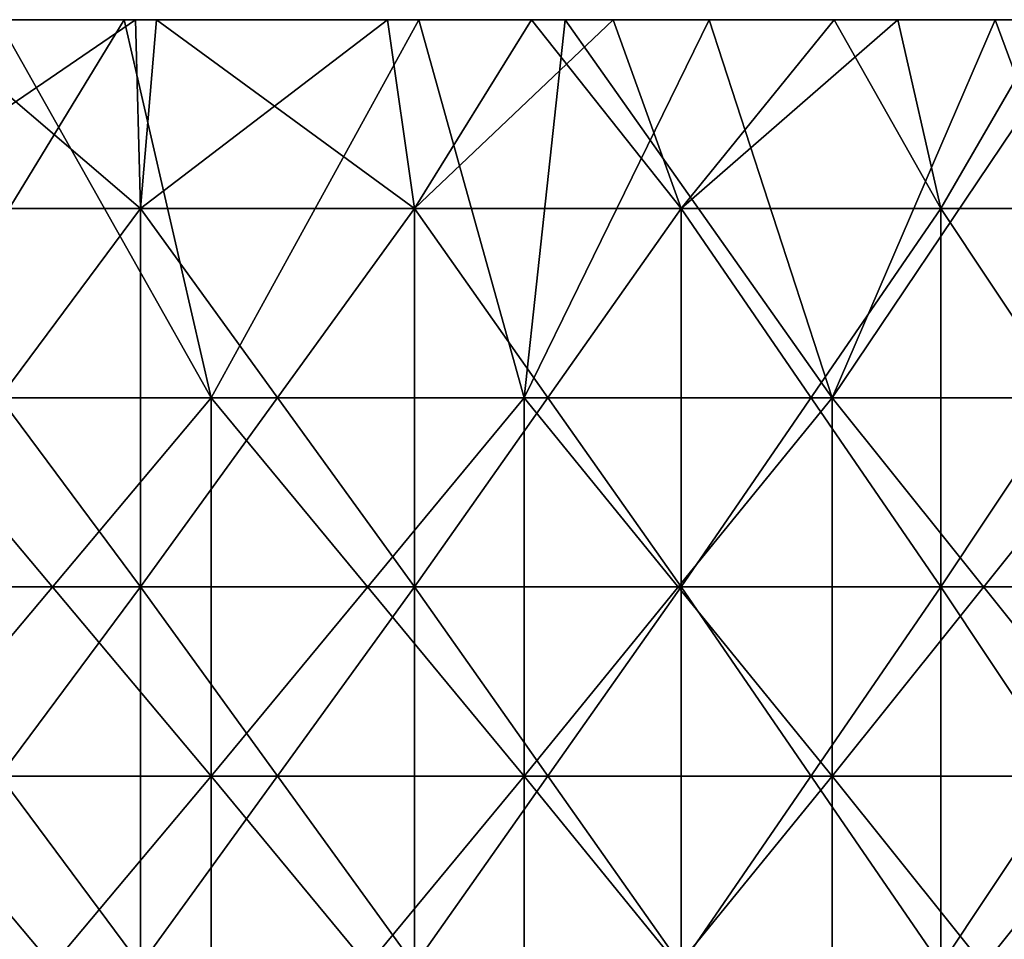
# Model space of a CAD drawing. Header units: inches. Extents: x -4.75 to 4.5, y 0 to 1.88.
# Tile 326 of 462: x 1.92 to 2.13, y 1.53 to 1.72. Entities that reach past the tile are written whole.
import ezdxf

# ---------------------------------------------------------------- set-up
doc = ezdxf.new("R2010")
doc.units = ezdxf.units.IN
doc.header["$LTSCALE"] = 101.851852
doc.header["$MEASUREMENT"] = 0
for name, color, linetype in [('11', 7, 'CONTINUOUS'), ('12', 7, 'CONTINUOUS'), ('90', 7, 'CONTINUOUS')]:
    doc.layers.add(name, color=color, linetype=linetype)

msp = doc.modelspace()

# ---------------------------------------------------------------- linework, layer by layer
at = {"layer": '11', "color": 13, "linetype": 'Continuous', "true_color": 0xd67263}
for points in [[(1.89984, 1.7235, 2.16312), (1.94551, 1.7235, 2.12216), (1.88703, 1.68354, 2.17434), (1.89984, 1.7235, 2.16312)], [(1.88703, 1.68354, 2.17434), (1.94551, 1.7235, 2.12216), (1.94654, 1.68354, 2.12123), (1.88703, 1.68354, 2.17434)], [(1.94654, 1.68354, -2.12123), (1.89984, 1.7235, -2.16312), (1.88703, 1.68354, -2.17434), (1.94654, 1.68354, -2.12123)], [(1.94551, 1.7235, -2.12217), (1.89984, 1.7235, -2.16312), (1.94654, 1.68354, -2.12123), (1.94551, 1.7235, -2.12217)], [(1.94551, 1.7235, 2.12216), (1.94992, 1.7235, 2.11811), (1.94654, 1.68354, 2.12123), (1.94551, 1.7235, 2.12216)], [(1.94992, 1.7235, -2.11811), (1.94551, 1.7235, -2.12217), (1.94654, 1.68354, -2.12123), (1.94992, 1.7235, -2.11811)], [(1.94992, 1.7235, 2.11811), (1.99882, 1.7235, 2.07204), (1.94654, 1.68354, 2.12123), (1.94992, 1.7235, 2.11811)], [(1.94654, 1.68354, 2.12123), (1.99882, 1.7235, 2.07204), (2.00455, 1.68354, 2.0665), (1.94654, 1.68354, 2.12123)], [(2.00455, 1.68354, -2.0665), (1.94992, 1.7235, -2.11811), (1.94654, 1.68354, -2.12123), (2.00455, 1.68354, -2.0665)], [(1.99882, 1.7235, -2.07204), (1.94992, 1.7235, -2.11811), (2.00455, 1.68354, -2.0665), (1.99882, 1.7235, -2.07204)], [(1.99882, 1.7235, 2.07204), (2.02931, 1.7235, 2.04218), (2.00455, 1.68354, 2.0665), (1.99882, 1.7235, 2.07204)], [(2.02931, 1.7235, -2.04219), (1.99882, 1.7235, -2.07204), (2.00455, 1.68354, -2.0665), (2.02931, 1.7235, -2.04219)], [(2.02931, 1.7235, 2.04218), (2.04661, 1.7235, 2.02484), (2.00455, 1.68354, 2.0665), (2.02931, 1.7235, 2.04218)], [(2.00455, 1.68354, 2.0665), (2.04661, 1.7235, 2.02484), (2.06102, 1.68354, 2.01018), (2.00455, 1.68354, 2.0665)], [(2.06102, 1.68354, -2.01018), (2.02931, 1.7235, -2.04219), (2.00455, 1.68354, -2.0665), (2.06102, 1.68354, -2.01018)], [(2.04661, 1.7235, -2.02484), (2.02931, 1.7235, -2.04219), (2.06102, 1.68354, -2.01018), (2.04661, 1.7235, -2.02484)], [(2.04661, 1.7235, 2.02484), (2.0934, 1.7235, 1.97641), (2.06102, 1.68354, 2.01018), (2.04661, 1.7235, 2.02484)], [(2.0934, 1.7235, -1.97641), (2.04661, 1.7235, -2.02484), (2.06102, 1.68354, -2.01018), (2.0934, 1.7235, -1.97641)], [(2.0934, 1.7235, 1.97641), (2.10684, 1.7235, 1.96207), (2.06102, 1.68354, 2.01018), (2.0934, 1.7235, 1.97641)], [(2.06102, 1.68354, 2.01018), (2.10684, 1.7235, 1.96207), (2.11592, 1.68354, 1.95232), (2.06102, 1.68354, 2.01018)], [(2.11592, 1.68354, -1.95232), (2.0934, 1.7235, -1.97641), (2.06102, 1.68354, -2.01018), (2.11592, 1.68354, -1.95232)], [(2.10683, 1.7235, -1.96208), (2.0934, 1.7235, -1.97641), (2.11592, 1.68354, -1.95232), (2.10683, 1.7235, -1.96208)], [(2.1391, 1.7235, -1.92684), (2.10683, 1.7235, -1.96208), (2.11592, 1.68354, -1.95232), (2.1391, 1.7235, -1.92684)], [(2.10684, 1.7235, 1.96207), (2.1391, 1.7235, 1.92684), (2.11592, 1.68354, 1.95232), (2.10684, 1.7235, 1.96207)], [(2.11592, 1.68354, 1.95232), (2.1391, 1.7235, 1.92684), (2.16918, 1.68354, 1.89296), (2.11592, 1.68354, 1.95232)], [(2.16918, 1.68354, -1.89296), (2.1391, 1.7235, -1.92684), (2.11592, 1.68354, -1.95232), (2.16918, 1.68354, -1.89296)], [(1.94654, 1.68354, -2.12123), (1.88703, 1.68354, -2.17434), (1.94654, 1.60346, -2.12123), (1.94654, 1.68354, -2.12123)], [(1.94654, 1.60346, -2.12123), (1.88703, 1.68354, -2.17434), (1.88703, 1.60346, -2.17434), (1.94654, 1.60346, -2.12123)], [(1.88703, 1.68354, 2.17434), (1.94654, 1.68354, 2.12123), (1.88703, 1.60346, 2.17434), (1.88703, 1.68354, 2.17434)], [(1.88703, 1.60346, 2.17434), (1.94654, 1.68354, 2.12123), (1.94654, 1.60346, 2.12123), (1.88703, 1.60346, 2.17434)], [(2.00455, 1.68354, -2.0665), (1.94654, 1.68354, -2.12123), (2.00455, 1.60346, -2.0665), (2.00455, 1.68354, -2.0665)], [(2.00455, 1.60346, -2.0665), (1.94654, 1.68354, -2.12123), (1.94654, 1.60346, -2.12123), (2.00455, 1.60346, -2.0665)], [(1.94654, 1.68354, 2.12123), (2.00455, 1.68354, 2.0665), (1.94654, 1.60346, 2.12123), (1.94654, 1.68354, 2.12123)], [(1.94654, 1.60346, 2.12123), (2.00455, 1.68354, 2.0665), (2.00455, 1.60346, 2.0665), (1.94654, 1.60346, 2.12123)], [(2.06102, 1.68354, -2.01018), (2.00455, 1.68354, -2.0665), (2.06102, 1.60346, -2.01018), (2.06102, 1.68354, -2.01018)], [(2.06102, 1.60346, -2.01018), (2.00455, 1.68354, -2.0665), (2.00455, 1.60346, -2.0665), (2.06102, 1.60346, -2.01018)], [(2.00455, 1.68354, 2.0665), (2.06102, 1.68354, 2.01018), (2.00455, 1.60346, 2.0665), (2.00455, 1.68354, 2.0665)], [(2.00455, 1.60346, 2.0665), (2.06102, 1.68354, 2.01018), (2.06102, 1.60346, 2.01018), (2.00455, 1.60346, 2.0665)], [(2.11592, 1.68354, -1.95232), (2.06102, 1.68354, -2.01018), (2.11592, 1.60346, -1.95232), (2.11592, 1.68354, -1.95232)], [(2.11592, 1.60346, -1.95232), (2.06102, 1.68354, -2.01018), (2.06102, 1.60346, -2.01018), (2.11592, 1.60346, -1.95232)], [(2.06102, 1.68354, 2.01018), (2.11592, 1.68354, 1.95232), (2.06102, 1.60346, 2.01018), (2.06102, 1.68354, 2.01018)], [(2.06102, 1.60346, 2.01018), (2.11592, 1.68354, 1.95232), (2.11592, 1.60346, 1.95232), (2.06102, 1.60346, 2.01018)], [(2.16918, 1.68354, -1.89296), (2.11592, 1.68354, -1.95232), (2.16918, 1.60346, -1.89296), (2.16918, 1.68354, -1.89296)], [(2.16918, 1.60346, -1.89296), (2.11592, 1.68354, -1.95232), (2.11592, 1.60346, -1.95232), (2.16918, 1.60346, -1.89296)], [(2.11592, 1.68354, 1.95232), (2.16918, 1.68354, 1.89296), (2.11592, 1.60346, 1.95232), (2.11592, 1.68354, 1.95232)], [(2.11592, 1.60346, 1.95232), (2.16918, 1.68354, 1.89296), (2.16918, 1.60346, 1.89296), (2.11592, 1.60346, 1.95232)], [(1.94654, 1.52338, 2.12123), (1.88703, 1.52338, 2.17434), (1.94654, 1.60346, 2.12123), (1.94654, 1.52338, 2.12123)], [(1.88703, 1.52338, 2.17434), (1.88703, 1.60346, 2.17434), (1.94654, 1.60346, 2.12123), (1.88703, 1.52338, 2.17434)], [(1.88703, 1.52338, -2.17434), (1.94654, 1.52338, -2.12123), (1.88703, 1.60346, -2.17434), (1.88703, 1.52338, -2.17434)], [(1.94654, 1.52338, -2.12123), (1.94654, 1.60346, -2.12123), (1.88703, 1.60346, -2.17434), (1.94654, 1.52338, -2.12123)], [(2.00455, 1.52338, 2.0665), (1.94654, 1.52338, 2.12123), (2.00455, 1.60346, 2.0665), (2.00455, 1.52338, 2.0665)], [(1.94654, 1.52338, 2.12123), (1.94654, 1.60346, 2.12123), (2.00455, 1.60346, 2.0665), (1.94654, 1.52338, 2.12123)], [(1.94654, 1.52338, -2.12123), (2.00455, 1.52338, -2.0665), (1.94654, 1.60346, -2.12123), (1.94654, 1.52338, -2.12123)], [(2.00455, 1.52338, -2.0665), (2.00455, 1.60346, -2.0665), (1.94654, 1.60346, -2.12123), (2.00455, 1.52338, -2.0665)], [(2.06102, 1.52338, 2.01018), (2.00455, 1.52338, 2.0665), (2.06102, 1.60346, 2.01018), (2.06102, 1.52338, 2.01018)], [(2.00455, 1.52338, 2.0665), (2.00455, 1.60346, 2.0665), (2.06102, 1.60346, 2.01018), (2.00455, 1.52338, 2.0665)], [(2.00455, 1.52338, -2.0665), (2.06102, 1.52338, -2.01018), (2.00455, 1.60346, -2.0665), (2.00455, 1.52338, -2.0665)], [(2.06102, 1.52338, -2.01018), (2.06102, 1.60346, -2.01018), (2.00455, 1.60346, -2.0665), (2.06102, 1.52338, -2.01018)], [(2.11592, 1.52338, 1.95232), (2.06102, 1.52338, 2.01018), (2.11592, 1.60346, 1.95232), (2.11592, 1.52338, 1.95232)], [(2.06102, 1.52338, 2.01018), (2.06102, 1.60346, 2.01018), (2.11592, 1.60346, 1.95232), (2.06102, 1.52338, 2.01018)], [(2.06102, 1.52338, -2.01018), (2.11592, 1.52338, -1.95232), (2.06102, 1.60346, -2.01018), (2.06102, 1.52338, -2.01018)], [(2.11592, 1.52338, -1.95232), (2.11592, 1.60346, -1.95232), (2.06102, 1.60346, -2.01018), (2.11592, 1.52338, -1.95232)], [(2.16918, 1.52338, 1.89296), (2.11592, 1.52338, 1.95232), (2.16918, 1.60346, 1.89296), (2.16918, 1.52338, 1.89296)], [(2.11592, 1.52338, 1.95232), (2.11592, 1.60346, 1.95232), (2.16918, 1.60346, 1.89296), (2.11592, 1.52338, 1.95232)], [(2.11592, 1.52338, -1.95232), (2.16918, 1.52338, -1.89296), (2.11592, 1.60346, -1.95232), (2.11592, 1.52338, -1.95232)], [(2.16918, 1.52338, -1.89296), (2.16918, 1.60346, -1.89296), (2.11592, 1.60346, -1.95232), (2.16918, 1.52338, -1.89296)]]:
    msp.add_3dface(points, dxfattribs=at)
at = {"layer": '12', "color": 13, "linetype": 'Continuous', "true_color": 0xd67263}
for points in [[(1.91633, 1.7235, -3.00316), (1.94312, 1.7235, -2.9859), (1.8943, 1.6435, -3.01713), (1.91633, 1.7235, -3.00316)], [(1.8943, 1.6435, -3.01713), (1.94312, 1.7235, -2.9859), (1.96151, 1.6435, -2.97387), (1.8943, 1.6435, -3.01713)], [(1.96151, 1.6435, 2.97387), (1.91633, 1.7235, 3.00315), (1.8943, 1.6435, 3.01713), (1.96151, 1.6435, 2.97387)], [(1.94312, 1.7235, 2.9859), (1.91633, 1.7235, 3.00315), (1.96151, 1.6435, 2.97387), (1.94312, 1.7235, 2.9859)], [(1.94312, 1.7235, -2.9859), (2.00549, 1.7235, -2.94439), (1.96151, 1.6435, -2.97387), (1.94312, 1.7235, -2.9859)], [(2.00549, 1.7235, 2.94439), (1.94312, 1.7235, 2.9859), (1.96151, 1.6435, 2.97387), (2.00549, 1.7235, 2.94439)], [(1.96151, 1.6435, -2.97387), (2.00549, 1.7235, -2.94439), (2.02773, 1.6435, -2.92911), (1.96151, 1.6435, -2.97387)], [(2.02773, 1.6435, 2.92911), (2.00549, 1.7235, 2.94439), (1.96151, 1.6435, 2.97387), (2.02773, 1.6435, 2.92911)], [(2.00549, 1.7235, -2.94439), (2.0364, 1.7235, -2.92309), (2.02773, 1.6435, -2.92911), (2.00549, 1.7235, -2.94439)], [(2.03641, 1.7235, 2.92309), (2.00549, 1.7235, 2.94439), (2.02773, 1.6435, 2.92911), (2.03641, 1.7235, 2.92309)], [(2.0364, 1.7235, -2.92309), (2.06688, 1.7235, -2.90162), (2.02773, 1.6435, -2.92911), (2.0364, 1.7235, -2.92309)], [(2.02773, 1.6435, -2.92911), (2.06688, 1.7235, -2.90162), (2.09293, 1.6435, -2.88289), (2.02773, 1.6435, -2.92911)], [(2.09293, 1.6435, 2.88289), (2.03641, 1.7235, 2.92309), (2.02773, 1.6435, 2.92911), (2.09293, 1.6435, 2.88289)], [(2.06688, 1.7235, 2.90162), (2.03641, 1.7235, 2.92309), (2.09293, 1.6435, 2.88289), (2.06688, 1.7235, 2.90162)], [(2.06688, 1.7235, -2.90162), (2.12747, 1.7235, -2.85747), (2.09293, 1.6435, -2.88289), (2.06688, 1.7235, -2.90162)], [(2.12747, 1.7235, 2.85747), (2.06688, 1.7235, 2.90162), (2.09293, 1.6435, 2.88289), (2.12747, 1.7235, 2.85747)], [(2.12747, 1.7235, -2.85747), (2.14679, 1.7235, -2.84298), (2.09293, 1.6435, -2.88289), (2.12747, 1.7235, -2.85747)], [(2.09293, 1.6435, -2.88289), (2.14679, 1.7235, -2.84298), (2.15708, 1.6435, -2.83521), (2.09293, 1.6435, -2.88289)], [(2.15708, 1.6435, 2.83521), (2.12747, 1.7235, 2.85747), (2.09293, 1.6435, 2.88289), (2.15708, 1.6435, 2.83521)], [(2.14679, 1.7235, 2.84298), (2.12747, 1.7235, 2.85747), (2.15708, 1.6435, 2.83521), (2.14679, 1.7235, 2.84298)], [(1.96151, 1.6435, 2.97387), (1.8943, 1.6435, 3.01713), (1.96151, 1.56342, 2.97387), (1.96151, 1.6435, 2.97387)], [(1.96151, 1.56342, 2.97387), (1.8943, 1.6435, 3.01713), (1.8943, 1.56342, 3.01713), (1.96151, 1.56342, 2.97387)], [(1.8943, 1.6435, -3.01713), (1.96151, 1.6435, -2.97387), (1.8943, 1.56342, -3.01713), (1.8943, 1.6435, -3.01713)], [(1.8943, 1.56342, -3.01713), (1.96151, 1.6435, -2.97387), (1.96151, 1.56342, -2.97387), (1.8943, 1.56342, -3.01713)], [(2.02773, 1.6435, 2.92911), (1.96151, 1.6435, 2.97387), (2.02773, 1.56342, 2.92911), (2.02773, 1.6435, 2.92911)], [(2.02773, 1.56342, 2.92911), (1.96151, 1.6435, 2.97387), (1.96151, 1.56342, 2.97387), (2.02773, 1.56342, 2.92911)], [(1.96151, 1.6435, -2.97387), (2.02773, 1.6435, -2.92911), (1.96151, 1.56342, -2.97387), (1.96151, 1.6435, -2.97387)], [(1.96151, 1.56342, -2.97387), (2.02773, 1.6435, -2.92911), (2.02773, 1.56342, -2.92911), (1.96151, 1.56342, -2.97387)], [(2.09293, 1.6435, 2.88289), (2.02773, 1.6435, 2.92911), (2.09293, 1.56342, 2.88289), (2.09293, 1.6435, 2.88289)], [(2.09293, 1.56342, 2.88289), (2.02773, 1.6435, 2.92911), (2.02773, 1.56342, 2.92911), (2.09293, 1.56342, 2.88289)], [(2.02773, 1.6435, -2.92911), (2.09293, 1.6435, -2.88289), (2.02773, 1.56342, -2.92911), (2.02773, 1.6435, -2.92911)], [(2.02773, 1.56342, -2.92911), (2.09293, 1.6435, -2.88289), (2.09293, 1.56342, -2.88289), (2.02773, 1.56342, -2.92911)], [(2.15708, 1.6435, 2.83521), (2.09293, 1.6435, 2.88289), (2.15708, 1.56342, 2.83521), (2.15708, 1.6435, 2.83521)], [(2.15708, 1.56342, 2.83521), (2.09293, 1.6435, 2.88289), (2.09293, 1.56342, 2.88289), (2.15708, 1.56342, 2.83521)], [(2.09293, 1.6435, -2.88289), (2.15708, 1.6435, -2.83521), (2.09293, 1.56342, -2.88289), (2.09293, 1.6435, -2.88289)], [(2.09293, 1.56342, -2.88289), (2.15708, 1.6435, -2.83521), (2.15708, 1.56342, -2.83521), (2.09293, 1.56342, -2.88289)], [(1.96151, 1.56342, 2.97387), (1.8943, 1.56342, 3.01713), (1.96151, 1.48334, 2.97387), (1.96151, 1.56342, 2.97387)], [(1.96151, 1.48334, 2.97387), (1.8943, 1.56342, 3.01713), (1.8943, 1.48334, 3.01713), (1.96151, 1.48334, 2.97387)], [(1.8943, 1.56342, -3.01713), (1.96151, 1.56342, -2.97387), (1.8943, 1.48334, -3.01713), (1.8943, 1.56342, -3.01713)], [(1.8943, 1.48334, -3.01713), (1.96151, 1.56342, -2.97387), (1.96151, 1.48334, -2.97387), (1.8943, 1.48334, -3.01713)], [(2.02773, 1.56342, 2.92911), (1.96151, 1.56342, 2.97387), (2.02773, 1.48334, 2.92911), (2.02773, 1.56342, 2.92911)], [(2.02773, 1.48334, 2.92911), (1.96151, 1.56342, 2.97387), (1.96151, 1.48334, 2.97387), (2.02773, 1.48334, 2.92911)], [(1.96151, 1.56342, -2.97387), (2.02773, 1.56342, -2.92911), (1.96151, 1.48334, -2.97387), (1.96151, 1.56342, -2.97387)], [(1.96151, 1.48334, -2.97387), (2.02773, 1.56342, -2.92911), (2.02773, 1.48334, -2.92911), (1.96151, 1.48334, -2.97387)], [(2.09293, 1.56342, 2.88289), (2.02773, 1.56342, 2.92911), (2.09293, 1.48334, 2.88289), (2.09293, 1.56342, 2.88289)], [(2.09293, 1.48334, 2.88289), (2.02773, 1.56342, 2.92911), (2.02773, 1.48334, 2.92911), (2.09293, 1.48334, 2.88289)], [(2.02773, 1.56342, -2.92911), (2.09293, 1.56342, -2.88289), (2.02773, 1.48334, -2.92911), (2.02773, 1.56342, -2.92911)], [(2.02773, 1.48334, -2.92911), (2.09293, 1.56342, -2.88289), (2.09293, 1.48334, -2.88289), (2.02773, 1.48334, -2.92911)], [(2.15708, 1.56342, 2.83521), (2.09293, 1.56342, 2.88289), (2.15708, 1.48334, 2.83521), (2.15708, 1.56342, 2.83521)], [(2.15708, 1.48334, 2.83521), (2.09293, 1.56342, 2.88289), (2.09293, 1.48334, 2.88289), (2.15708, 1.48334, 2.83521)], [(2.09293, 1.56342, -2.88289), (2.15708, 1.56342, -2.83521), (2.09293, 1.48334, -2.88289), (2.09293, 1.56342, -2.88289)], [(2.09293, 1.48334, -2.88289), (2.15708, 1.56342, -2.83521), (2.15708, 1.48334, -2.83521), (2.09293, 1.48334, -2.88289)]]:
    msp.add_3dface(points, dxfattribs=at)
at = {"layer": '90', "color": 13, "linetype": 'Continuous', "true_color": 0xd67263}
for points in [[(1.92903, 1.7235, -2.76276), (1.91595, 1.7235, -2.84284), (1.84903, 1.7235, -2.76276), (1.92903, 1.7235, -2.76276)], [(1.92903, 1.7235, -2.76276), (1.84903, 1.7235, -2.76276), (1.8853, 1.7235, -2.68268), (1.92903, 1.7235, -2.76276)], [(1.92903, 1.7235, 2.76276), (1.88531, 1.7235, 2.68268), (1.84904, 1.7235, 2.76276), (1.92903, 1.7235, 2.76276)], [(1.92903, 1.7235, 2.76276), (1.84904, 1.7235, 2.76276), (1.90794, 1.7235, 2.84284), (1.92903, 1.7235, 2.76276)], [(1.89984, 1.7235, 2.16312), (1.85433, 1.7235, 2.20226), (1.93309, 1.7235, 2.2022), (1.89984, 1.7235, 2.16312)], [(1.93309, 1.7235, 2.2022), (1.85433, 1.7235, 2.20226), (1.90556, 1.7235, 2.28228), (1.93309, 1.7235, 2.2022)], [(1.85433, 1.7235, -2.20226), (1.89984, 1.7235, -2.16312), (1.93309, 1.7235, -2.2022), (1.85433, 1.7235, -2.20226)], [(1.90556, 1.7235, -2.28228), (1.85433, 1.7235, -2.20226), (1.93309, 1.7235, -2.2022), (1.90556, 1.7235, -2.28228)], [(1.9595, 1.7235, -2.36236), (1.90588, 1.7235, -2.44244), (1.88096, 1.7235, -2.36236), (1.9595, 1.7235, -2.36236)], [(1.9595, 1.7235, -2.36236), (1.88096, 1.7235, -2.36236), (1.90556, 1.7235, -2.28228), (1.9595, 1.7235, -2.36236)], [(1.95951, 1.7235, 2.36236), (1.90556, 1.7235, 2.28228), (1.88097, 1.7235, 2.36236), (1.95951, 1.7235, 2.36236)], [(1.95951, 1.7235, 2.36236), (1.88097, 1.7235, 2.36236), (1.90589, 1.7235, 2.44244), (1.95951, 1.7235, 2.36236)], [(1.96172, 1.7235, -2.68268), (1.92903, 1.7235, -2.76276), (1.8853, 1.7235, -2.68268), (1.96172, 1.7235, -2.68268)], [(1.96172, 1.7235, -2.68268), (1.8853, 1.7235, -2.68268), (1.90669, 1.7235, -2.6026), (1.96172, 1.7235, -2.68268)], [(1.96172, 1.7235, 2.68268), (1.90669, 1.7235, 2.6026), (1.88531, 1.7235, 2.68268), (1.96172, 1.7235, 2.68268)], [(1.96172, 1.7235, 2.68268), (1.88531, 1.7235, 2.68268), (1.92903, 1.7235, 2.76276), (1.96172, 1.7235, 2.68268)], [(1.91633, 1.7235, -3.00316), (1.88569, 1.7235, -2.92292), (1.961, 1.7235, -2.92292), (1.91633, 1.7235, -3.00316)], [(1.961, 1.7235, -2.92292), (1.88569, 1.7235, -2.92292), (1.91595, 1.7235, -2.84284), (1.961, 1.7235, -2.92292)], [(1.91633, 1.7235, 3.00315), (1.94312, 1.7235, 2.9859), (1.891, 1.7235, 2.92292), (1.91633, 1.7235, 3.00315)], [(1.94312, 1.7235, 2.9859), (1.96365, 1.7235, 2.92292), (1.891, 1.7235, 2.92292), (1.94312, 1.7235, 2.9859)], [(1.96365, 1.7235, 2.92292), (1.90794, 1.7235, 2.84284), (1.891, 1.7235, 2.92292), (1.96365, 1.7235, 2.92292)], [(1.94551, 1.7235, 2.12216), (1.89984, 1.7235, 2.16312), (1.93309, 1.7235, 2.2022), (1.94551, 1.7235, 2.12216)], [(1.89984, 1.7235, -2.16312), (1.94551, 1.7235, -2.12217), (1.93309, 1.7235, -2.2022), (1.89984, 1.7235, -2.16312)], [(1.98099, 1.7235, 2.28228), (1.93309, 1.7235, 2.2022), (1.90556, 1.7235, 2.28228), (1.98099, 1.7235, 2.28228)], [(1.98099, 1.7235, 2.28228), (1.90556, 1.7235, 2.28228), (1.95951, 1.7235, 2.36236), (1.98099, 1.7235, 2.28228)], [(1.98099, 1.7235, -2.28228), (1.9595, 1.7235, -2.36236), (1.90556, 1.7235, -2.28228), (1.98099, 1.7235, -2.28228)], [(1.98099, 1.7235, -2.28228), (1.90556, 1.7235, -2.28228), (1.93309, 1.7235, -2.2022), (1.98099, 1.7235, -2.28228)], [(1.98225, 1.7235, -2.44244), (1.91374, 1.7235, -2.52252), (1.90588, 1.7235, -2.44244), (1.98225, 1.7235, -2.44244)], [(1.98225, 1.7235, -2.44244), (1.90588, 1.7235, -2.44244), (1.9595, 1.7235, -2.36236), (1.98225, 1.7235, -2.44244)], [(1.98225, 1.7235, 2.44244), (1.95951, 1.7235, 2.36236), (1.90589, 1.7235, 2.44244), (1.98225, 1.7235, 2.44244)], [(1.98225, 1.7235, 2.44244), (1.90589, 1.7235, 2.44244), (1.91374, 1.7235, 2.52252), (1.98225, 1.7235, 2.44244)], [(1.9818, 1.7235, 2.6026), (1.91374, 1.7235, 2.52252), (1.90669, 1.7235, 2.6026), (1.9818, 1.7235, 2.6026)], [(1.9818, 1.7235, 2.6026), (1.90669, 1.7235, 2.6026), (1.96172, 1.7235, 2.68268), (1.9818, 1.7235, 2.6026)], [(1.98179, 1.7235, -2.6026), (1.96172, 1.7235, -2.68268), (1.90669, 1.7235, -2.6026), (1.98179, 1.7235, -2.6026)], [(1.98179, 1.7235, -2.6026), (1.90669, 1.7235, -2.6026), (1.91374, 1.7235, -2.52252), (1.98179, 1.7235, -2.6026)], [(1.98753, 1.7235, 2.84284), (1.92903, 1.7235, 2.76276), (1.90794, 1.7235, 2.84284), (1.98753, 1.7235, 2.84284)], [(1.98753, 1.7235, 2.84284), (1.90794, 1.7235, 2.84284), (1.96365, 1.7235, 2.92292), (1.98753, 1.7235, 2.84284)], [(1.98895, 1.7235, 2.52252), (1.98225, 1.7235, 2.44244), (1.91374, 1.7235, 2.52252), (1.98895, 1.7235, 2.52252)], [(1.98895, 1.7235, 2.52252), (1.91374, 1.7235, 2.52252), (1.9818, 1.7235, 2.6026), (1.98895, 1.7235, 2.52252)], [(1.98895, 1.7235, -2.52252), (1.98179, 1.7235, -2.6026), (1.91374, 1.7235, -2.52252), (1.98895, 1.7235, -2.52252)], [(1.98895, 1.7235, -2.52252), (1.91374, 1.7235, -2.52252), (1.98225, 1.7235, -2.44244), (1.98895, 1.7235, -2.52252)], [(1.99286, 1.7235, -2.84284), (1.961, 1.7235, -2.92292), (1.91595, 1.7235, -2.84284), (1.99286, 1.7235, -2.84284)], [(1.99286, 1.7235, -2.84284), (1.91595, 1.7235, -2.84284), (1.92903, 1.7235, -2.76276), (1.99286, 1.7235, -2.84284)], [(1.94312, 1.7235, -2.9859), (1.91633, 1.7235, -3.00316), (1.961, 1.7235, -2.92292), (1.94312, 1.7235, -2.9859)], [(2.00903, 1.7235, 2.76276), (1.96172, 1.7235, 2.68268), (1.92903, 1.7235, 2.76276), (2.00903, 1.7235, 2.76276)], [(2.00903, 1.7235, 2.76276), (1.92903, 1.7235, 2.76276), (1.98753, 1.7235, 2.84284), (2.00903, 1.7235, 2.76276)], [(2.00902, 1.7235, -2.76276), (1.99286, 1.7235, -2.84284), (1.92903, 1.7235, -2.76276), (2.00902, 1.7235, -2.76276)], [(2.00902, 1.7235, -2.76276), (1.92903, 1.7235, -2.76276), (1.96172, 1.7235, -2.68268), (2.00902, 1.7235, -2.76276)], [(2.01191, 1.7235, 2.2022), (1.94551, 1.7235, 2.12216), (1.93309, 1.7235, 2.2022), (2.01191, 1.7235, 2.2022)], [(1.94551, 1.7235, -2.12217), (2.0119, 1.7235, -2.2022), (1.93309, 1.7235, -2.2022), (1.94551, 1.7235, -2.12217)], [(2.01191, 1.7235, 2.2022), (1.93309, 1.7235, 2.2022), (1.98099, 1.7235, 2.28228), (2.01191, 1.7235, 2.2022)], [(2.0119, 1.7235, -2.2022), (1.98099, 1.7235, -2.28228), (1.93309, 1.7235, -2.2022), (2.0119, 1.7235, -2.2022)], [(2.00549, 1.7235, -2.94439), (1.94312, 1.7235, -2.9859), (1.961, 1.7235, -2.92292), (2.00549, 1.7235, -2.94439)], [(1.94312, 1.7235, 2.9859), (2.00549, 1.7235, 2.94439), (1.96365, 1.7235, 2.92292), (1.94312, 1.7235, 2.9859)], [(1.94992, 1.7235, 2.11811), (1.94551, 1.7235, 2.12216), (2.02179, 1.7235, 2.12212), (1.94992, 1.7235, 2.11811)], [(2.02179, 1.7235, 2.12212), (1.94551, 1.7235, 2.12216), (2.01191, 1.7235, 2.2022), (2.02179, 1.7235, 2.12212)], [(1.94551, 1.7235, -2.12217), (1.94992, 1.7235, -2.11811), (2.02178, 1.7235, -2.12212), (1.94551, 1.7235, -2.12217)], [(2.0119, 1.7235, -2.2022), (1.94551, 1.7235, -2.12217), (2.02178, 1.7235, -2.12212), (2.0119, 1.7235, -2.2022)], [(1.99882, 1.7235, 2.07204), (1.94992, 1.7235, 2.11811), (2.02179, 1.7235, 2.12212), (1.99882, 1.7235, 2.07204)], [(1.94992, 1.7235, -2.11811), (1.99882, 1.7235, -2.07204), (2.02178, 1.7235, -2.12212), (1.94992, 1.7235, -2.11811)], [(2.03804, 1.7235, -2.36236), (1.98225, 1.7235, -2.44244), (1.9595, 1.7235, -2.36236), (2.03804, 1.7235, -2.36236)], [(2.03804, 1.7235, -2.36236), (1.9595, 1.7235, -2.36236), (1.98099, 1.7235, -2.28228), (2.03804, 1.7235, -2.36236)], [(2.03805, 1.7235, 2.36236), (1.98099, 1.7235, 2.28228), (1.95951, 1.7235, 2.36236), (2.03805, 1.7235, 2.36236)], [(2.03805, 1.7235, 2.36236), (1.95951, 1.7235, 2.36236), (1.98225, 1.7235, 2.44244), (2.03805, 1.7235, 2.36236)], [(2.0364, 1.7235, -2.92309), (2.00549, 1.7235, -2.94439), (1.961, 1.7235, -2.92292), (2.0364, 1.7235, -2.92309)], [(2.0364, 1.7235, -2.92309), (1.961, 1.7235, -2.92292), (1.99286, 1.7235, -2.84284), (2.0364, 1.7235, -2.92309)], [(2.03814, 1.7235, 2.68268), (1.9818, 1.7235, 2.6026), (1.96172, 1.7235, 2.68268), (2.03814, 1.7235, 2.68268)], [(2.03814, 1.7235, 2.68268), (1.96172, 1.7235, 2.68268), (2.00903, 1.7235, 2.76276), (2.03814, 1.7235, 2.68268)], [(2.03813, 1.7235, -2.68268), (2.00902, 1.7235, -2.76276), (1.96172, 1.7235, -2.68268), (2.03813, 1.7235, -2.68268)], [(2.03813, 1.7235, -2.68268), (1.96172, 1.7235, -2.68268), (1.98179, 1.7235, -2.6026), (2.03813, 1.7235, -2.68268)], [(2.00549, 1.7235, 2.94439), (2.03641, 1.7235, 2.92309), (1.96365, 1.7235, 2.92292), (2.00549, 1.7235, 2.94439)], [(2.03641, 1.7235, 2.92309), (1.98753, 1.7235, 2.84284), (1.96365, 1.7235, 2.92292), (2.03641, 1.7235, 2.92309)], [(2.05642, 1.7235, 2.28228), (2.01191, 1.7235, 2.2022), (1.98099, 1.7235, 2.28228), (2.05642, 1.7235, 2.28228)], [(2.05642, 1.7235, 2.28228), (1.98099, 1.7235, 2.28228), (2.03805, 1.7235, 2.36236), (2.05642, 1.7235, 2.28228)], [(2.05642, 1.7235, -2.28228), (2.03804, 1.7235, -2.36236), (1.98099, 1.7235, -2.28228), (2.05642, 1.7235, -2.28228)], [(2.05642, 1.7235, -2.28228), (1.98099, 1.7235, -2.28228), (2.0119, 1.7235, -2.2022), (2.05642, 1.7235, -2.28228)], [(2.0569, 1.7235, -2.6026), (2.03813, 1.7235, -2.68268), (1.98179, 1.7235, -2.6026), (2.0569, 1.7235, -2.6026)], [(2.0569, 1.7235, -2.6026), (1.98179, 1.7235, -2.6026), (1.98895, 1.7235, -2.52252), (2.0569, 1.7235, -2.6026)], [(2.0569, 1.7235, 2.6026), (1.98895, 1.7235, 2.52252), (1.9818, 1.7235, 2.6026), (2.0569, 1.7235, 2.6026)], [(2.0569, 1.7235, 2.6026), (1.9818, 1.7235, 2.6026), (2.03814, 1.7235, 2.68268), (2.0569, 1.7235, 2.6026)], [(2.05861, 1.7235, 2.44244), (2.03805, 1.7235, 2.36236), (1.98225, 1.7235, 2.44244), (2.05861, 1.7235, 2.44244)], [(2.05861, 1.7235, 2.44244), (1.98225, 1.7235, 2.44244), (1.98895, 1.7235, 2.52252), (2.05861, 1.7235, 2.44244)], [(2.05861, 1.7235, -2.44244), (1.98895, 1.7235, -2.52252), (1.98225, 1.7235, -2.44244), (2.05861, 1.7235, -2.44244)], [(2.05861, 1.7235, -2.44244), (1.98225, 1.7235, -2.44244), (2.03804, 1.7235, -2.36236), (2.05861, 1.7235, -2.44244)], [(2.03641, 1.7235, 2.92309), (2.06688, 1.7235, 2.90162), (1.98753, 1.7235, 2.84284), (2.03641, 1.7235, 2.92309)], [(2.06688, 1.7235, 2.90162), (2.06711, 1.7235, 2.84284), (1.98753, 1.7235, 2.84284), (2.06688, 1.7235, 2.90162)], [(2.06711, 1.7235, 2.84284), (2.00903, 1.7235, 2.76276), (1.98753, 1.7235, 2.84284), (2.06711, 1.7235, 2.84284)], [(2.06416, 1.7235, 2.52252), (2.05861, 1.7235, 2.44244), (1.98895, 1.7235, 2.52252), (2.06416, 1.7235, 2.52252)], [(2.06416, 1.7235, 2.52252), (1.98895, 1.7235, 2.52252), (2.0569, 1.7235, 2.6026), (2.06416, 1.7235, 2.52252)], [(2.06416, 1.7235, -2.52252), (2.0569, 1.7235, -2.6026), (1.98895, 1.7235, -2.52252), (2.06416, 1.7235, -2.52252)], [(2.06416, 1.7235, -2.52252), (1.98895, 1.7235, -2.52252), (2.05861, 1.7235, -2.44244), (2.06416, 1.7235, -2.52252)], [(2.06978, 1.7235, -2.84284), (2.0364, 1.7235, -2.92309), (1.99286, 1.7235, -2.84284), (2.06978, 1.7235, -2.84284)], [(2.06978, 1.7235, -2.84284), (1.99286, 1.7235, -2.84284), (2.00902, 1.7235, -2.76276), (2.06978, 1.7235, -2.84284)], [(2.02931, 1.7235, 2.04218), (1.99882, 1.7235, 2.07204), (2.02179, 1.7235, 2.12212), (2.02931, 1.7235, 2.04218)], [(1.99882, 1.7235, -2.07204), (2.02931, 1.7235, -2.04219), (2.02178, 1.7235, -2.12212), (1.99882, 1.7235, -2.07204)], [(2.08902, 1.7235, -2.76276), (2.06978, 1.7235, -2.84284), (2.00902, 1.7235, -2.76276), (2.08902, 1.7235, -2.76276)], [(2.08902, 1.7235, -2.76276), (2.00902, 1.7235, -2.76276), (2.03813, 1.7235, -2.68268), (2.08902, 1.7235, -2.76276)], [(2.08902, 1.7235, 2.76276), (2.03814, 1.7235, 2.68268), (2.00903, 1.7235, 2.76276), (2.08902, 1.7235, 2.76276)], [(2.08902, 1.7235, 2.76276), (2.00903, 1.7235, 2.76276), (2.06711, 1.7235, 2.84284), (2.08902, 1.7235, 2.76276)], [(2.09072, 1.7235, -2.2022), (2.05642, 1.7235, -2.28228), (2.0119, 1.7235, -2.2022), (2.09072, 1.7235, -2.2022)], [(2.09072, 1.7235, -2.2022), (2.0119, 1.7235, -2.2022), (2.02178, 1.7235, -2.12212), (2.09072, 1.7235, -2.2022)], [(2.09072, 1.7235, 2.2022), (2.02179, 1.7235, 2.12212), (2.01191, 1.7235, 2.2022), (2.09072, 1.7235, 2.2022)], [(2.09072, 1.7235, 2.2022), (2.01191, 1.7235, 2.2022), (2.05642, 1.7235, 2.28228), (2.09072, 1.7235, 2.2022)], [(2.02931, 1.7235, -2.04219), (2.09811, 1.7235, -2.12212), (2.02178, 1.7235, -2.12212), (2.02931, 1.7235, -2.04219)], [(2.09811, 1.7235, -2.12212), (2.09072, 1.7235, -2.2022), (2.02178, 1.7235, -2.12212), (2.09811, 1.7235, -2.12212)], [(2.09811, 1.7235, 2.12212), (2.02931, 1.7235, 2.04218), (2.02179, 1.7235, 2.12212), (2.09811, 1.7235, 2.12212)], [(2.09811, 1.7235, 2.12212), (2.02179, 1.7235, 2.12212), (2.09072, 1.7235, 2.2022), (2.09811, 1.7235, 2.12212)], [(2.04661, 1.7235, 2.02484), (2.02931, 1.7235, 2.04218), (2.10334, 1.7235, 2.04204), (2.04661, 1.7235, 2.02484)], [(2.10334, 1.7235, 2.04204), (2.02931, 1.7235, 2.04218), (2.09811, 1.7235, 2.12212), (2.10334, 1.7235, 2.04204)], [(2.02931, 1.7235, -2.04219), (2.04661, 1.7235, -2.02484), (2.10334, 1.7235, -2.04204), (2.02931, 1.7235, -2.04219)], [(2.09811, 1.7235, -2.12212), (2.02931, 1.7235, -2.04219), (2.10334, 1.7235, -2.04204), (2.09811, 1.7235, -2.12212)], [(2.06688, 1.7235, -2.90162), (2.0364, 1.7235, -2.92309), (2.06978, 1.7235, -2.84284), (2.06688, 1.7235, -2.90162)], [(2.11658, 1.7235, -2.36236), (2.05861, 1.7235, -2.44244), (2.03804, 1.7235, -2.36236), (2.11658, 1.7235, -2.36236)], [(2.11658, 1.7235, -2.36236), (2.03804, 1.7235, -2.36236), (2.05642, 1.7235, -2.28228), (2.11658, 1.7235, -2.36236)], [(2.11659, 1.7235, 2.36236), (2.05642, 1.7235, 2.28228), (2.03805, 1.7235, 2.36236), (2.11659, 1.7235, 2.36236)], [(2.11659, 1.7235, 2.36236), (2.03805, 1.7235, 2.36236), (2.05861, 1.7235, 2.44244), (2.11659, 1.7235, 2.36236)], [(2.11455, 1.7235, -2.68268), (2.08902, 1.7235, -2.76276), (2.03813, 1.7235, -2.68268), (2.11455, 1.7235, -2.68268)], [(2.11455, 1.7235, -2.68268), (2.03813, 1.7235, -2.68268), (2.0569, 1.7235, -2.6026), (2.11455, 1.7235, -2.68268)], [(2.11455, 1.7235, 2.68268), (2.0569, 1.7235, 2.6026), (2.03814, 1.7235, 2.68268), (2.11455, 1.7235, 2.68268)], [(2.11455, 1.7235, 2.68268), (2.03814, 1.7235, 2.68268), (2.08902, 1.7235, 2.76276), (2.11455, 1.7235, 2.68268)], [(2.0934, 1.7235, 1.97641), (2.04661, 1.7235, 2.02484), (2.10334, 1.7235, 2.04204), (2.0934, 1.7235, 1.97641)], [(2.04661, 1.7235, -2.02484), (2.0934, 1.7235, -1.97641), (2.10334, 1.7235, -2.04204), (2.04661, 1.7235, -2.02484)], [(2.13185, 1.7235, 2.28228), (2.09072, 1.7235, 2.2022), (2.05642, 1.7235, 2.28228), (2.13185, 1.7235, 2.28228)], [(2.13185, 1.7235, 2.28228), (2.05642, 1.7235, 2.28228), (2.11659, 1.7235, 2.36236), (2.13185, 1.7235, 2.28228)], [(2.13185, 1.7235, -2.28228), (2.11658, 1.7235, -2.36236), (2.05642, 1.7235, -2.28228), (2.13185, 1.7235, -2.28228)], [(2.13185, 1.7235, -2.28228), (2.05642, 1.7235, -2.28228), (2.09072, 1.7235, -2.2022), (2.13185, 1.7235, -2.28228)], [(2.13201, 1.7235, 2.6026), (2.06416, 1.7235, 2.52252), (2.0569, 1.7235, 2.6026), (2.13201, 1.7235, 2.6026)], [(2.13201, 1.7235, 2.6026), (2.0569, 1.7235, 2.6026), (2.11455, 1.7235, 2.68268), (2.13201, 1.7235, 2.6026)], [(2.132, 1.7235, -2.6026), (2.11455, 1.7235, -2.68268), (2.0569, 1.7235, -2.6026), (2.132, 1.7235, -2.6026)], [(2.132, 1.7235, -2.6026), (2.0569, 1.7235, -2.6026), (2.06416, 1.7235, -2.52252), (2.132, 1.7235, -2.6026)], [(2.13498, 1.7235, 2.44244), (2.11659, 1.7235, 2.36236), (2.05861, 1.7235, 2.44244), (2.13498, 1.7235, 2.44244)], [(2.13498, 1.7235, 2.44244), (2.05861, 1.7235, 2.44244), (2.06416, 1.7235, 2.52252), (2.13498, 1.7235, 2.44244)], [(2.13497, 1.7235, -2.44244), (2.06416, 1.7235, -2.52252), (2.05861, 1.7235, -2.44244), (2.13497, 1.7235, -2.44244)], [(2.13497, 1.7235, -2.44244), (2.05861, 1.7235, -2.44244), (2.11658, 1.7235, -2.36236), (2.13497, 1.7235, -2.44244)], [(2.13938, 1.7235, 2.52252), (2.13498, 1.7235, 2.44244), (2.06416, 1.7235, 2.52252), (2.13938, 1.7235, 2.52252)], [(2.13938, 1.7235, 2.52252), (2.06416, 1.7235, 2.52252), (2.13201, 1.7235, 2.6026), (2.13938, 1.7235, 2.52252)], [(2.13937, 1.7235, -2.52252), (2.132, 1.7235, -2.6026), (2.06416, 1.7235, -2.52252), (2.13937, 1.7235, -2.52252)], [(2.13937, 1.7235, -2.52252), (2.06416, 1.7235, -2.52252), (2.13497, 1.7235, -2.44244), (2.13937, 1.7235, -2.52252)], [(2.12747, 1.7235, -2.85747), (2.06688, 1.7235, -2.90162), (2.06978, 1.7235, -2.84284), (2.12747, 1.7235, -2.85747)], [(2.06688, 1.7235, 2.90162), (2.12747, 1.7235, 2.85747), (2.06711, 1.7235, 2.84284), (2.06688, 1.7235, 2.90162)], [(2.12747, 1.7235, 2.85747), (2.14679, 1.7235, 2.84298), (2.06711, 1.7235, 2.84284), (2.12747, 1.7235, 2.85747)], [(2.14679, 1.7235, 2.84298), (2.08902, 1.7235, 2.76276), (2.06711, 1.7235, 2.84284), (2.14679, 1.7235, 2.84298)], [(2.14679, 1.7235, -2.84298), (2.12747, 1.7235, -2.85747), (2.06978, 1.7235, -2.84284), (2.14679, 1.7235, -2.84298)], [(2.14679, 1.7235, -2.84298), (2.06978, 1.7235, -2.84284), (2.08902, 1.7235, -2.76276), (2.14679, 1.7235, -2.84298)], [(2.16902, 1.7235, -2.76276), (2.14679, 1.7235, -2.84298), (2.08902, 1.7235, -2.76276), (2.16902, 1.7235, -2.76276)], [(2.14679, 1.7235, 2.84298), (2.16902, 1.7235, 2.76276), (2.08902, 1.7235, 2.76276), (2.14679, 1.7235, 2.84298)], [(2.16902, 1.7235, 2.76276), (2.11455, 1.7235, 2.68268), (2.08902, 1.7235, 2.76276), (2.16902, 1.7235, 2.76276)], [(2.16902, 1.7235, -2.76276), (2.08902, 1.7235, -2.76276), (2.11455, 1.7235, -2.68268), (2.16902, 1.7235, -2.76276)], [(2.16954, 1.7235, 2.2022), (2.09811, 1.7235, 2.12212), (2.09072, 1.7235, 2.2022), (2.16954, 1.7235, 2.2022)], [(2.16954, 1.7235, 2.2022), (2.09072, 1.7235, 2.2022), (2.13185, 1.7235, 2.28228), (2.16954, 1.7235, 2.2022)], [(2.16953, 1.7235, -2.2022), (2.13185, 1.7235, -2.28228), (2.09072, 1.7235, -2.2022), (2.16953, 1.7235, -2.2022)], [(2.16953, 1.7235, -2.2022), (2.09072, 1.7235, -2.2022), (2.09811, 1.7235, -2.12212), (2.16953, 1.7235, -2.2022)], [(2.10684, 1.7235, 1.96207), (2.0934, 1.7235, 1.97641), (2.10334, 1.7235, 2.04204), (2.10684, 1.7235, 1.96207)], [(2.0934, 1.7235, -1.97641), (2.10683, 1.7235, -1.96208), (2.10334, 1.7235, -2.04204), (2.0934, 1.7235, -1.97641)], [(2.17444, 1.7235, 2.12212), (2.10334, 1.7235, 2.04204), (2.09811, 1.7235, 2.12212), (2.17444, 1.7235, 2.12212)], [(2.17444, 1.7235, 2.12212), (2.09811, 1.7235, 2.12212), (2.16954, 1.7235, 2.2022), (2.17444, 1.7235, 2.12212)], [(2.17443, 1.7235, -2.12212), (2.16953, 1.7235, -2.2022), (2.09811, 1.7235, -2.12212), (2.17443, 1.7235, -2.12212)], [(2.17443, 1.7235, -2.12212), (2.09811, 1.7235, -2.12212), (2.10334, 1.7235, -2.04204), (2.17443, 1.7235, -2.12212)], [(2.17749, 1.7235, 2.04204), (2.10684, 1.7235, 1.96207), (2.10334, 1.7235, 2.04204), (2.17749, 1.7235, 2.04204)], [(2.10683, 1.7235, -1.96208), (2.17749, 1.7235, -2.04204), (2.10334, 1.7235, -2.04204), (2.10683, 1.7235, -1.96208)], [(2.17749, 1.7235, 2.04204), (2.10334, 1.7235, 2.04204), (2.17444, 1.7235, 2.12212), (2.17749, 1.7235, 2.04204)], [(2.17749, 1.7235, -2.04204), (2.17443, 1.7235, -2.12212), (2.10334, 1.7235, -2.04204), (2.17749, 1.7235, -2.04204)], [(2.10683, 1.7235, -1.96208), (2.1391, 1.7235, -1.92684), (2.1855, 1.7235, -1.96196), (2.10683, 1.7235, -1.96208)], [(2.17749, 1.7235, -2.04204), (2.10683, 1.7235, -1.96208), (2.1855, 1.7235, -1.96196), (2.17749, 1.7235, -2.04204)], [(2.1391, 1.7235, 1.92684), (2.10684, 1.7235, 1.96207), (2.1855, 1.7235, 1.96196), (2.1391, 1.7235, 1.92684)], [(2.1855, 1.7235, 1.96196), (2.10684, 1.7235, 1.96207), (2.17749, 1.7235, 2.04204), (2.1855, 1.7235, 1.96196)], [(2.19097, 1.7235, 2.68268), (2.13201, 1.7235, 2.6026), (2.11455, 1.7235, 2.68268), (2.19097, 1.7235, 2.68268)], [(2.19097, 1.7235, 2.68268), (2.11455, 1.7235, 2.68268), (2.16902, 1.7235, 2.76276), (2.19097, 1.7235, 2.68268)], [(2.19096, 1.7235, -2.68268), (2.16902, 1.7235, -2.76276), (2.11455, 1.7235, -2.68268), (2.19096, 1.7235, -2.68268)], [(2.19096, 1.7235, -2.68268), (2.11455, 1.7235, -2.68268), (2.132, 1.7235, -2.6026), (2.19096, 1.7235, -2.68268)], [(2.19512, 1.7235, -2.36236), (2.13497, 1.7235, -2.44244), (2.11658, 1.7235, -2.36236), (2.19512, 1.7235, -2.36236)], [(2.19512, 1.7235, -2.36236), (2.11658, 1.7235, -2.36236), (2.13185, 1.7235, -2.28228), (2.19512, 1.7235, -2.36236)], [(2.19513, 1.7235, 2.36236), (2.13185, 1.7235, 2.28228), (2.11659, 1.7235, 2.36236), (2.19513, 1.7235, 2.36236)], [(2.19513, 1.7235, 2.36236), (2.11659, 1.7235, 2.36236), (2.13498, 1.7235, 2.44244), (2.19513, 1.7235, 2.36236)]]:
    msp.add_3dface(points, dxfattribs=at)

doc.saveas('drawing.dxf')
